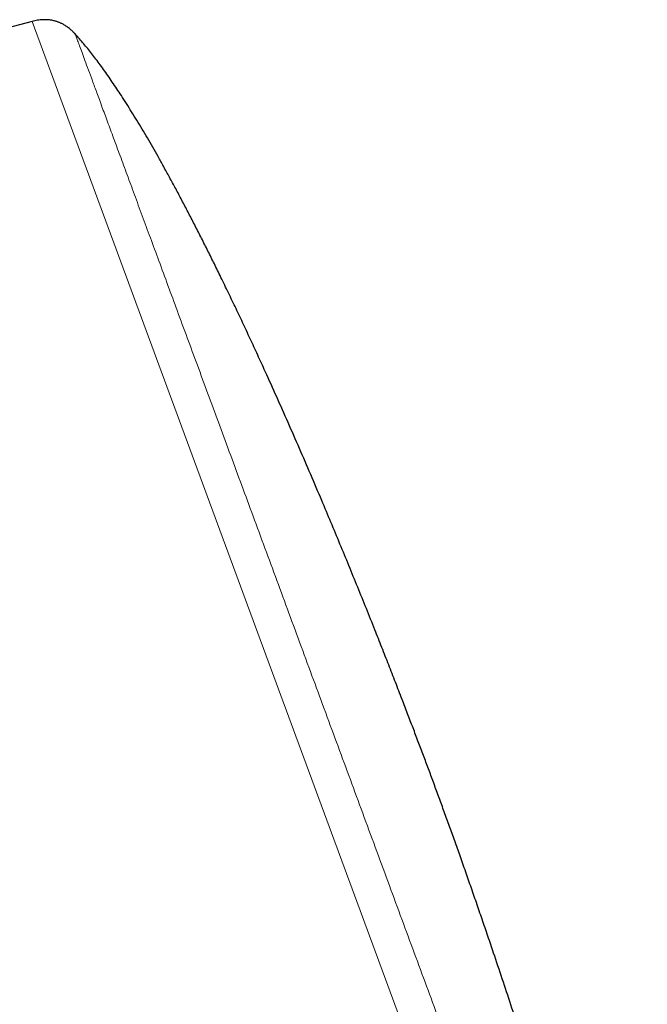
# Model space of a CAD drawing. Header units: millimetres. Extents: x 8 to 541, y 12 to 744.
# Tile 603 of 656: x 82 to 107, y 705 to 744. Entities that reach past the tile are written whole.
import ezdxf

# ---------------------------------------------------------------- set-up
doc = ezdxf.new("R2010")
doc.units = ezdxf.units.MM

msp = doc.modelspace()

# ---------------------------------------------------------------- linework, layer by layer
at = {"color": 252, "linetype": 'Continuous', "lineweight": 0}
msp.add_line((105.557, 681.114), (82.392, 743.909), dxfattribs=at)
at = {"color": 7, "linetype": 'Continuous', "lineweight": 30}
msp.add_arc((177.28, 387.891), 368.446, 104.92382, 108.78115, dxfattribs=at)
for points, knots in [([(84.081, 743.418), (84.055, 743.445), (84.005, 743.498), (83.929, 743.568), (83.857, 743.629), (83.788, 743.682), (83.723, 743.727), (83.663, 743.765), (83.607, 743.796), (83.556, 743.823), (83.509, 743.845), (83.468, 743.863), (83.429, 743.879), (83.386, 743.895), (83.335, 743.912), (83.272, 743.93), (83.199, 743.947), (83.117, 743.962), (83.034, 743.972), (82.953, 743.977), (82.874, 743.978), (82.79, 743.976), (82.699, 743.968), (82.602, 743.955), (82.499, 743.936), (82.428, 743.918), (82.392, 743.909)], [0, 0, 0, 0, 0.0608152, 0.1164088, 0.1671976, 0.2135377, 0.2557278, 0.2940132, 0.3285905, 0.3596133, 0.3871983, 0.4114308, 0.4324374, 0.454304, 0.4848416, 0.5200942, 0.5601369, 0.605113, 0.6552531, 0.6944152, 0.7365448, 0.7818397, 0.8305359, 0.8829098, 0.9392783, 1, 1, 1, 1]), ([(98.137, 714.047), (98.073, 714.221), (97.943, 714.571), (97.745, 715.101), (97.543, 715.64), (97.336, 716.187), (97.124, 716.741), (96.896, 717.337), (96.649, 717.974), (96.384, 718.653), (96.114, 719.34), (95.821, 720.078), (95.506, 720.867), (95.167, 721.706), (94.822, 722.551), (94.472, 723.4), (94.117, 724.252), (93.734, 725.162), (93.323, 726.128), (92.883, 727.148), (92.438, 728.162), (91.991, 729.169), (91.593, 730.053), (91.245, 730.814), (90.949, 731.454), (90.653, 732.087), (90.357, 732.713), (90.061, 733.33), (89.78, 733.91), (89.513, 734.453), (89.262, 734.959), (89.011, 735.456), (88.761, 735.946), (88.514, 736.424), (88.269, 736.89), (88.027, 737.344), (87.787, 737.788), (87.556, 738.207), (87.335, 738.602), (87.124, 738.972), (86.915, 739.333), (86.708, 739.685), (86.502, 740.028), (86.298, 740.361), (86.096, 740.683), (85.902, 740.985), (85.717, 741.267), (85.541, 741.529), (85.367, 741.782), (85.195, 742.025), (85.026, 742.258), (84.859, 742.48), (84.696, 742.692), (84.534, 742.893), (84.374, 743.086), (84.224, 743.26), (84.125, 743.369), (84.08, 743.417)], [0, 0, 0, 0, 0.017, 0.034318, 0.051937, 0.069841, 0.088012, 0.106435, 0.128448, 0.150761, 0.173347, 0.196179, 0.223642, 0.251371, 0.279319, 0.307441, 0.335693, 0.364028, 0.398077, 0.432104, 0.46603, 0.499777, 0.53327, 0.555023, 0.576612, 0.598015, 0.61921, 0.640175, 0.66089, 0.678392, 0.695681, 0.712744, 0.729568, 0.746139, 0.762157, 0.777906, 0.793374, 0.80855, 0.821842, 0.834882, 0.847662, 0.860173, 0.872407, 0.884356, 0.896012, 0.907367, 0.917278, 0.926937, 0.936337, 0.945473, 0.95434, 0.962783, 0.970958, 0.978861, 0.986489, 0.993986, 1, 1, 1, 1]), ([(106.521, 682.584), (106.522, 682.603), (106.526, 682.693), (106.529, 682.856), (106.529, 683.076), (106.525, 683.319), (106.516, 683.584), (106.501, 683.875), (106.481, 684.175), (106.455, 684.484), (106.424, 684.803), (106.388, 685.131), (106.347, 685.468), (106.301, 685.814), (106.25, 686.168), (106.194, 686.53), (106.134, 686.9), (106.066, 687.301), (105.988, 687.734), (105.901, 688.198), (105.807, 688.673), (105.708, 689.159), (105.602, 689.657), (105.49, 690.167), (105.373, 690.685), (105.251, 691.211), (105.125, 691.741), (104.995, 692.274), (104.861, 692.811), (104.723, 693.354), (104.56, 693.982), (104.371, 694.696), (104.154, 695.497), (103.93, 696.306), (103.699, 697.123), (103.441, 698.02), (103.153, 698.999), (102.836, 700.057), (102.512, 701.118), (102.182, 702.179), (101.849, 703.233), (101.515, 704.275), (101.179, 705.305), (100.841, 706.327), (100.54, 707.227), (100.276, 708.006), (100.05, 708.666), (99.825, 709.319), (99.601, 709.965), (99.378, 710.601), (99.16, 711.217), (98.949, 711.812), (98.743, 712.385), (98.539, 712.948), (98.338, 713.501), (98.204, 713.866), (98.137, 714.047)], [0, 0, 0, 0, 0.001761, 0.008259, 0.014987, 0.021945, 0.030522, 0.039415, 0.048619, 0.058129, 0.067939, 0.078043, 0.088435, 0.099109, 0.110057, 0.121274, 0.132752, 0.144484, 0.158629, 0.173105, 0.187901, 0.203005, 0.218688, 0.234664, 0.250922, 0.267447, 0.284227, 0.300942, 0.317878, 0.335021, 0.35236, 0.377443, 0.402861, 0.428576, 0.454553, 0.480753, 0.514362, 0.548194, 0.582172, 0.616217, 0.650252, 0.683594, 0.716777, 0.749727, 0.782369, 0.803923, 0.825285, 0.846434, 0.867347, 0.888002, 0.908377, 0.927312, 0.945961, 0.964304, 0.982323, 1, 1, 1, 1])]:
    msp.add_open_spline(points, degree=3, knots=knots, dxfattribs=at)
at = {"color": 252, "linetype": 'Continuous', "lineweight": 0}
for points, knots in [([(84.081, 743.418), (84.083, 743.412), (84.087, 743.401), (84.121, 743.309), (84.175, 743.163), (84.25, 742.958), (84.347, 742.696), (84.463, 742.38), (84.6, 742.011), (84.756, 741.588), (84.933, 741.108), (85.13, 740.572), (85.349, 739.98), (85.587, 739.335), (85.843, 738.64), (86.117, 737.899), (86.406, 737.115), (86.709, 736.292), (87.029, 735.424), (87.367, 734.51), (87.721, 733.549), (88.092, 732.542), (88.478, 731.498), (88.876, 730.418), (89.285, 729.311), (89.702, 728.179), (90.127, 727.027), (90.562, 725.848), (91.009, 724.637), (91.466, 723.397), (91.934, 722.13), (92.408, 720.845), (92.887, 719.545), (93.369, 718.24), (93.851, 716.933), (94.333, 715.626), (94.817, 714.315), (95.304, 712.993), (95.795, 711.663), (96.287, 710.328), (96.778, 708.998), (97.266, 707.675), (97.747, 706.371), (98.22, 705.087), (98.686, 703.826), (99.145, 702.582), (99.599, 701.35), (100.048, 700.132), (100.491, 698.933), (100.924, 697.76), (101.345, 696.617), (101.753, 695.512), (102.146, 694.447), (102.524, 693.423), (102.888, 692.435), (103.24, 691.48), (103.579, 690.561), (103.905, 689.679), (104.213, 688.842), (104.505, 688.052), (104.777, 687.315), (105.029, 686.631), (105.262, 686), (105.476, 685.42), (105.672, 684.887), (105.85, 684.405), (106.008, 683.976), (106.146, 683.603), (106.263, 683.286), (106.358, 683.029), (106.431, 682.829), (106.483, 682.689), (106.516, 682.6), (106.52, 682.589), (106.522, 682.584)], [0, 0, 0, 0, 0.014, 0.028, 0.0419999, 0.0559999, 0.0699999, 0.0837499, 0.0975, 0.11125, 0.125, 0.139, 0.153, 0.1669999, 0.1809999, 0.1949999, 0.2087499, 0.2225, 0.23625, 0.25, 0.264, 0.278, 0.2919999, 0.3059999, 0.3199999, 0.3337499, 0.3475, 0.36125, 0.375, 0.389, 0.403, 0.4169999, 0.4309999, 0.4449999, 0.4587499, 0.4725, 0.48625, 0.5, 0.514, 0.528, 0.5419999, 0.5559999, 0.5699999, 0.5837499, 0.5975, 0.61125, 0.625, 0.639, 0.653, 0.6669999, 0.6809999, 0.6949999, 0.7087499, 0.7225, 0.73625, 0.75, 0.764, 0.778, 0.7919999, 0.8059999, 0.8199999, 0.8337499, 0.8475, 0.86125, 0.875, 0.889, 0.903, 0.9169999, 0.9309999, 0.9449999, 0.9587499, 0.9725, 0.98625, 1, 1, 1, 1]), ([(58.657, 736.719), (58.659, 736.713), (58.663, 736.701), (58.7, 736.602), (58.758, 736.445), (58.84, 736.224), (58.943, 735.942), (59.069, 735.601), (59.216, 735.203), (59.384, 734.747), (59.575, 734.231), (59.788, 733.653), (60.023, 733.015), (60.28, 732.32), (60.556, 731.571), (60.851, 730.772), (61.162, 729.928), (61.489, 729.041), (61.834, 728.106), (62.198, 727.121), (62.58, 726.085), (62.98, 725.001), (63.395, 723.875), (63.824, 722.711), (64.264, 721.518), (64.714, 720.299), (65.172, 719.057), (65.641, 717.786), (66.122, 716.482), (66.615, 715.146), (67.119, 713.78), (67.63, 712.396), (68.146, 710.995), (68.665, 709.589), (69.185, 708.18), (69.704, 706.772), (70.225, 705.359), (70.751, 703.935), (71.28, 702.502), (71.81, 701.063), (72.339, 699.63), (72.865, 698.205), (73.383, 696.799), (73.893, 695.416), (74.395, 694.057), (74.889, 692.716), (75.379, 691.388), (75.863, 690.076), (76.34, 688.784), (76.806, 687.52), (77.261, 686.288), (77.7, 685.098), (78.123, 683.95), (78.53, 682.847), (78.923, 681.782), (79.302, 680.753), (79.668, 679.762), (80.018, 678.812), (80.351, 677.911), (80.665, 677.06), (80.958, 676.265), (81.23, 675.528), (81.481, 674.848), (81.712, 674.223), (81.923, 673.649), (82.115, 673.13), (82.285, 672.667), (82.434, 672.265), (82.56, 671.924), (82.662, 671.646), (82.741, 671.432), (82.798, 671.278), (82.829, 671.192), (82.843, 671.157), (82.839, 671.167), (82.839, 671.167)], [0, 0, 0, 0, 0.014, 0.028, 0.042, 0.056, 0.07, 0.08375, 0.0975, 0.11125, 0.125, 0.139, 0.153, 0.167, 0.181, 0.195, 0.20875, 0.2225, 0.23625, 0.25, 0.264, 0.278, 0.292, 0.306, 0.32, 0.33375, 0.3475, 0.36125, 0.375, 0.389, 0.403, 0.417, 0.431, 0.445, 0.45875, 0.4725, 0.48625, 0.5, 0.514, 0.528, 0.542, 0.556, 0.57, 0.58375, 0.5975, 0.61125, 0.625, 0.639, 0.653, 0.667, 0.681, 0.695, 0.70875, 0.7225, 0.73625, 0.75, 0.764, 0.778, 0.792, 0.806, 0.82, 0.83375, 0.8475, 0.86125, 0.875, 0.889, 0.903, 0.917, 0.931, 0.945, 0.95875, 0.9725, 0.98625, 1, 1, 1, 1, 1])]:
    msp.add_open_spline(points, degree=3, knots=knots, dxfattribs=at)

doc.saveas('drawing.dxf')
